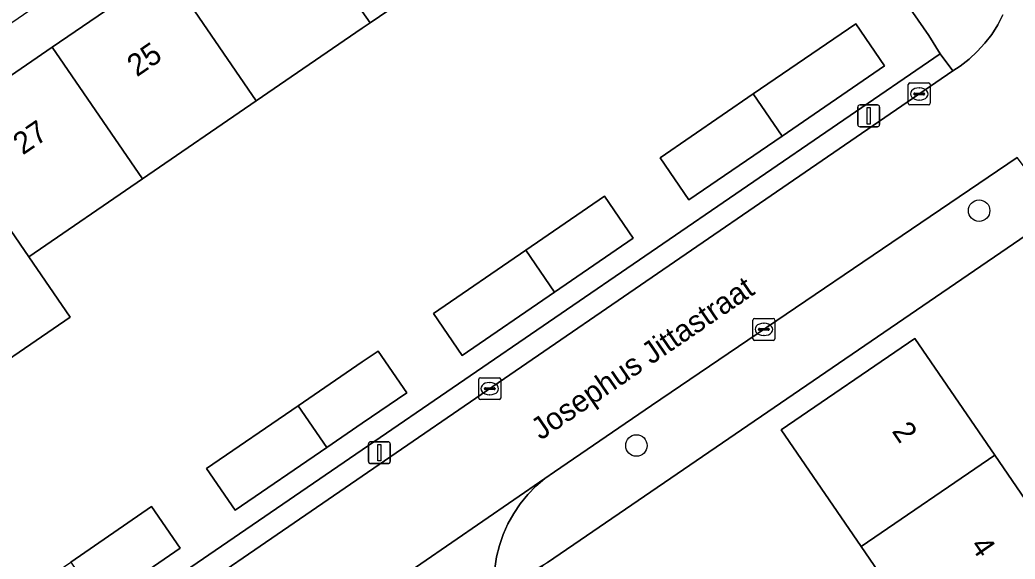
# Model space of a CAD drawing. Extents: x 157445 to 158888, y 383061 to 384688.
# Drawn here: x 158484.41 to 158529.73, y 383790.99 to 383815.55 of the extents above; entities that cross this region are included whole.
import ezdxf

# ---------------------------------------------------------------- set-up
doc = ezdxf.new("R2010")
doc.units = 0
for name, color, linetype in [('IMGEO_Boom', 7, 'Continuous'), ('IMGEO_Erf', 7, 'Continuous'), ('IMGEO_Kolk', 7, 'Continuous'), ('IMGEO_Lichtmast', 7, 'Continuous'), ('IMGEO_Openbare_ruimte_label', 7, 'Continuous'), ('IMGEO_Pand', 7, 'Continuous'), ('IMGEO_Pand_nummerreeks', 7, 'Continuous'), ('IMGEO_Rijbaan_lokaal_open', 7, 'Continuous'), ('IMGEO_Voetpad_open', 7, 'Continuous')]:
    doc.layers.add(name, color=color, linetype=linetype)

msp = doc.modelspace()

# ---------------------------------------------------------------- linework, layer by layer
at = {"layer": 'IMGEO_Boom'}
for centre in [(158528.092, 383806.862), (158512.486, 383796.163)]:
    msp.add_circle(centre, 0.489, dxfattribs=at)
at = {"layer": 'IMGEO_Erf'}
for points in [[(158500, 383795.97), (158526.324, 383814.002), (158525.796, 383814.841), (158524.482, 383816.758), (158512.351, 383834.835), (158500, 383826.37), (158395.719, 383754.902), (158399.074, 383750), (158405.69, 383740.148), (158411.911, 383744.417), (158414.192, 383741.085), (158418.319, 383743.917), (158419.613, 383742.031), (158415.484, 383739.198), (158411.847, 383736.702), (158409.264, 383734.929), (158409.821, 383734.195), (158432.893, 383750)], [(158513.56, 383809.266), (158517.808, 383812.18), (158522.472, 383815.379), (158523.786, 383813.462), (158519.122, 383810.262), (158514.875, 383807.349)], [(158511.039, 383807.517), (158512.343, 383805.616), (158508.757, 383803.156), (158504.551, 383800.271), (158503.248, 383802.171), (158507.454, 383805.057)], [(158497.078, 383797.971), (158500, 383799.97), (158500.726, 383800.467), (158502.029, 383798.568), (158500, 383797.176), (158498.381, 383796.07), (158494.209, 383793.218), (158492.906, 383795.117)], [(158486.722, 383790.855), (158490.405, 383793.382), (158491.706, 383791.486), (158488.022, 383788.958), (158483.918, 383786.142), (158482.617, 383788.038)]]:
    msp.add_lwpolyline(points, close=True, dxfattribs=at)
for points in [[(158480.703, 383810.752), (158485.885, 383814.306), (158491.066, 383817.858), (158496.249, 383821.412), (158500, 383823.984), (158501.433, 383824.961), (158506.624, 383828.5), (158511.935, 383832.121), (158516.049, 383826.118), (158510.739, 383822.495), (158505.549, 383818.954), (158500.359, 383815.413), (158500, 383815.168), (158495.176, 383811.862), (158489.993, 383808.311), (158484.81, 383804.759), (158486.693, 383802.011), (158481.511, 383798.459)], [(158531.715, 383806.759), (158508.442, 383790.84), (158508.245, 383790.692), (158508.062, 383790.527), (158507.894, 383790.346), (158507.744, 383790.151), (158507.611, 383789.943), (158507.497, 383789.724), (158507.404, 383789.496), (158507.331, 383789.26), (158507.279, 383789.019), (158507.25, 383788.775), (158507.242, 383788.528), (158507.256, 383788.282), (158507.292, 383788.038), (158507.35, 383787.798), (158507.39, 383787.672), (158509.489, 383784.5), (158512.453, 383780.316), (158514.526, 383777.448), (158533.363, 383750)], [(158554.725, 383744.78), (158551.169, 383749.979), (158547.614, 383755.177), (158544.058, 383760.375), (158540.502, 383765.573), (158536.946, 383770.771), (158533.39, 383775.969), (158529.834, 383781.167), (158526.278, 383786.365), (158522.722, 383791.563), (158519.084, 383796.882), (158525.172, 383801.045), (158528.81, 383795.725), (158532.364, 383790.527), (158535.919, 383785.328), (158539.475, 383780.129), (158543.029, 383774.931), (158546.584, 383769.732), (158550.14, 383764.533), (158553.694, 383759.335), (158557.249, 383754.136)]]:
    msp.add_lwpolyline(points, dxfattribs=at)
at = {"layer": 'IMGEO_Kolk'}
for p, q in [((158524.867, 383811.752), (158524.867, 383812.604)), ((158524.942, 383812.678), (158525.794, 383812.678)), ((158525.868, 383812.604), (158525.868, 383811.752)), ((158525.126, 383812.172), (158525.126, 383812.184)), ((158525.564, 383812.135), (158525.166, 383812.135)), ((158525.169, 383812.221), (158525.567, 383812.221)), ((158525.355, 383812.458), (158525.38, 383812.458)), ((158525.61, 383812.184), (158525.61, 383812.172)), ((158525.794, 383811.678), (158524.942, 383811.678)), ((158525.378, 383811.898), (158525.353, 383811.898)), ((158517.789, 383801.028), (158517.789, 383801.88)), ((158517.864, 383801.954), (158518.716, 383801.954)), ((158518.277, 383801.734), (158518.302, 383801.734)), ((158518.79, 383801.88), (158518.79, 383801.028)), ((158518.048, 383801.448), (158518.048, 383801.46)), ((158518.486, 383801.411), (158518.088, 383801.411)), ((158518.091, 383801.497), (158518.489, 383801.497)), ((158518.532, 383801.46), (158518.532, 383801.448)), ((158518.716, 383800.954), (158517.864, 383800.954)), ((158518.3, 383801.174), (158518.275, 383801.174)), ((158505.306, 383798.327), (158505.306, 383799.179)), ((158505.381, 383799.253), (158506.233, 383799.253)), ((158505.794, 383799.033), (158505.819, 383799.033)), ((158506.307, 383799.179), (158506.307, 383798.327)), ((158505.565, 383798.747), (158505.565, 383798.759)), ((158506.003, 383798.71), (158505.605, 383798.71)), ((158505.608, 383798.796), (158506.006, 383798.796)), ((158505.817, 383798.473), (158505.792, 383798.473)), ((158506.049, 383798.759), (158506.049, 383798.747)), ((158506.233, 383798.253), (158505.381, 383798.253))]:
    msp.add_line(p, q, dxfattribs=at)
for points in [[(158524.867, 383811.752), (158524.867, 383812.604)], [(158524.942, 383812.678), (158525.794, 383812.678)], [(158525.868, 383812.604), (158525.868, 383811.752)], [(158525.794, 383811.678), (158524.942, 383811.678)], [(158517.789, 383801.028), (158517.789, 383801.88)], [(158517.864, 383801.954), (158518.716, 383801.954)], [(158518.79, 383801.88), (158518.79, 383801.028)], [(158518.716, 383800.954), (158517.864, 383800.954)], [(158505.306, 383798.327), (158505.306, 383799.179)], [(158505.381, 383799.253), (158506.233, 383799.253)], [(158506.307, 383799.179), (158506.307, 383798.327)], [(158506.233, 383798.253), (158505.381, 383798.253)]]:
    msp.add_lwpolyline(points, dxfattribs=at)
for centre, radius, start, end in [((158524.944, 383812.602), 0.0765, 91.552, 178.448), ((158524.944, 383812.602), 0.0765, 91.552, 178.448), ((158525.792, 383812.602), 0.0765, 1.552, 88.448), ((158525.792, 383812.602), 0.0765, 1.552, 88.448), ((158525.166, 383812.181), 0.0403, 85.8775, 175.7526), ((158525.163, 383812.171), 0.0366, 178.938, 274.7102), ((158525.567, 383812.178), 0.043, 264.8664, 352.4533), ((158525.571, 383812.183), 0.0386, 1.7309, 96.639), ((158524.944, 383811.754), 0.0765, 181.552, 268.448), ((158524.944, 383811.754), 0.0765, 181.552, 268.448), ((158525.792, 383811.754), 0.0765, 271.552, 358.448), ((158525.792, 383811.754), 0.0765, 271.552, 358.448), ((158517.866, 383801.878), 0.0765, 91.552, 178.448), ((158517.866, 383801.878), 0.0765, 91.552, 178.448), ((158518.714, 383801.878), 0.0765, 1.552, 88.448), ((158518.714, 383801.878), 0.0765, 1.552, 88.448), ((158518.088, 383801.457), 0.0403, 85.8775, 175.7526), ((158518.085, 383801.447), 0.0366, 178.938, 274.7102), ((158518.489, 383801.454), 0.043, 264.8664, 352.4533), ((158518.493, 383801.459), 0.0386, 1.7309, 96.639), ((158517.866, 383801.03), 0.0765, 181.552, 268.448), ((158517.866, 383801.03), 0.0765, 181.552, 268.448), ((158518.714, 383801.03), 0.0765, 271.552, 358.448), ((158518.714, 383801.03), 0.0765, 271.552, 358.448), ((158505.383, 383799.177), 0.0765, 91.552, 178.448), ((158505.383, 383799.177), 0.0765, 91.552, 178.448), ((158506.231, 383799.177), 0.0765, 1.552, 88.448), ((158506.231, 383799.177), 0.0765, 1.552, 88.448), ((158505.605, 383798.756), 0.0403, 85.8775, 175.7526), ((158505.602, 383798.746), 0.0366, 178.938, 274.7102), ((158506.006, 383798.753), 0.043, 264.8664, 352.4533), ((158506.01, 383798.758), 0.0386, 1.7309, 96.639), ((158505.383, 383798.329), 0.0765, 181.552, 268.448), ((158505.383, 383798.329), 0.0765, 181.552, 268.448), ((158506.231, 383798.329), 0.0765, 271.552, 358.448), ((158506.231, 383798.329), 0.0765, 271.552, 358.448)]:
    msp.add_arc(centre, radius, start, end, dxfattribs=at)
for centre, major_axis, ratio, start_param, end_param in [((158525.354, 383812.178), (-0.387, 0.002), 0.722429, 4.712389, 7.853982), ((158525.379, 383812.178), (-0.39, 0.002), 0.717154, 1.570796, 4.712389), ((158518.276, 383801.454), (-0.387, 0.002), 0.722429, 4.712389, 7.853982), ((158518.301, 383801.454), (-0.39, 0.002), 0.717154, 1.570796, 4.712389), ((158505.793, 383798.753), (-0.387, 0.002), 0.722429, 4.712389, 7.853982), ((158505.818, 383798.753), (-0.39, 0.002), 0.717154, 1.570796, 4.712389)]:
    msp.add_ellipse(centre, major_axis=major_axis, ratio=ratio, start_param=start_param, end_param=end_param, dxfattribs=at)
at = {"layer": 'IMGEO_Lichtmast'}
for p, q in [((158522.668, 383811.682), (158523.458, 383811.682)), ((158523.458, 383811.682), (158522.668, 383811.682)), ((158522.568, 383810.782), (158522.568, 383811.582)), ((158522.568, 383811.582), (158522.568, 383810.782)), ((158523.558, 383811.582), (158523.558, 383810.782)), ((158523.558, 383810.782), (158523.558, 383811.582)), ((158523.458, 383810.682), (158522.668, 383810.682)), ((158522.668, 383810.682), (158523.458, 383810.682)), ((158500.283, 383795.437), (158500.283, 383796.237)), ((158500.283, 383796.237), (158500.283, 383795.437)), ((158500.383, 383796.337), (158501.173, 383796.337)), ((158501.173, 383796.337), (158500.383, 383796.337)), ((158501.273, 383796.237), (158501.273, 383795.437)), ((158501.273, 383795.437), (158501.273, 383796.237)), ((158501.173, 383795.337), (158500.383, 383795.337)), ((158500.383, 383795.337), (158501.173, 383795.337))]:
    msp.add_line(p, q, dxfattribs=at)
for points in [[(158522.988, 383811.557), (158523.138, 383811.557), (158523.138, 383810.807), (158522.988, 383810.807), (158522.988, 383811.557)], [(158500.703, 383796.212), (158500.853, 383796.212), (158500.853, 383795.462), (158500.703, 383795.462), (158500.703, 383796.212)]]:
    msp.add_lwpolyline(points, dxfattribs=at)
for centre, start, end in [((158522.668, 383811.582), 90, 180), ((158522.668, 383811.582), 90, 180), ((158523.458, 383811.582), 0, 90), ((158523.458, 383811.582), 360, 90), ((158522.668, 383810.782), 180, 270), ((158522.668, 383810.782), 180, 270), ((158523.458, 383810.782), 270, 0), ((158523.458, 383810.782), 270, 0), ((158500.383, 383796.237), 90, 180), ((158500.383, 383796.237), 90, 180), ((158501.173, 383796.237), 0, 90), ((158501.173, 383796.237), 360, 90), ((158500.383, 383795.437), 180, 270), ((158500.383, 383795.437), 180, 270), ((158501.173, 383795.437), 270, 0), ((158501.173, 383795.437), 270, 0)]:
    msp.add_arc(centre, 0.1, start, end, dxfattribs=at)
at = {"layer": 'IMGEO_Pand'}
for points in [[(158501.433, 383824.961), (158500, 383823.984), (158496.249, 383821.412), (158500, 383815.937), (158500.359, 383815.413), (158505.549, 383818.954)], [(158500.359, 383815.413), (158500, 383815.937), (158496.249, 383821.412), (158491.066, 383817.858), (158495.176, 383811.862), (158500, 383815.168)], [(158485.885, 383814.306), (158489.993, 383808.311), (158495.176, 383811.862), (158491.066, 383817.858)], [(158517.808, 383812.18), (158519.122, 383810.262), (158523.786, 383813.462), (158522.472, 383815.379)], [(158480.703, 383810.752), (158484.81, 383804.759), (158489.993, 383808.311), (158485.885, 383814.306)], [(158517.808, 383812.18), (158513.56, 383809.266), (158514.875, 383807.349), (158519.122, 383810.262)], [(158480.703, 383810.752), (158475.521, 383807.199), (158479.627, 383801.208), (158481.511, 383798.459), (158486.693, 383802.011), (158484.81, 383804.759)], [(158507.454, 383805.057), (158508.757, 383803.156), (158512.343, 383805.616), (158511.039, 383807.517)], [(158507.454, 383805.057), (158503.248, 383802.171), (158504.551, 383800.271), (158508.757, 383803.156)], [(158528.81, 383795.725), (158525.172, 383801.045), (158519.084, 383796.882), (158522.722, 383791.563)], [(158497.078, 383797.971), (158498.381, 383796.07), (158500, 383797.176), (158502.029, 383798.568), (158500.726, 383800.467), (158500, 383799.97)], [(158497.078, 383797.971), (158492.906, 383795.117), (158494.209, 383793.218), (158498.381, 383796.07)], [(158526.278, 383786.365), (158532.364, 383790.527), (158528.81, 383795.725), (158522.722, 383791.563)], [(158488.022, 383788.958), (158491.706, 383791.486), (158490.405, 383793.382), (158486.722, 383790.855)]]:
    msp.add_lwpolyline(points, close=True, dxfattribs=at)
at = {"layer": 'IMGEO_Rijbaan_lokaal_open'}
for points in [[(158529.172, 383815.781), (158528.939, 383815.325), (158528.666, 383814.892), (158528.356, 383814.485), (158528.01, 383814.107), (158527.632, 383813.761), (158527.225, 383813.451), (158526.9, 383813.228), (158500, 383794.766), (158477.244, 383779.149)], [(158478.351, 383774.1), (158491.739, 383783.275), (158495.606, 383785.914), (158508.318, 383794.653), (158508.755, 383794.962), (158513.177, 383797.984), (158529.831, 383809.29)], [(158506.041, 383790.556), (158506.121, 383791.085), (158506.247, 383791.605), (158506.42, 383792.111), (158506.637, 383792.6), (158506.897, 383793.068), (158507.198, 383793.51), (158507.537, 383793.924), (158507.911, 383794.306), (158508.318, 383794.653), (158495.606, 383785.914)]]:
    msp.add_lwpolyline(points, dxfattribs=at)
at = {"layer": 'IMGEO_Voetpad_open'}
msp.add_lwpolyline([(158524.482, 383816.758), (158525.796, 383814.841), (158526.324, 383814.002), (158526.9, 383813.228), (158527.225, 383813.451), (158527.632, 383813.761), (158528.01, 383814.107), (158528.356, 383814.485), (158528.666, 383814.892), (158528.939, 383815.325), (158529.172, 383815.781)], dxfattribs=at)
for points in [[(158477.244, 383779.149), (158500, 383794.766), (158526.9, 383813.228), (158526.324, 383814.002), (158500, 383795.97), (158432.893, 383750), (158409.821, 383734.195), (158410.44, 383733.379), (158434.699, 383750)], [(158531.715, 383806.759), (158529.831, 383809.29), (158513.177, 383797.984), (158508.755, 383794.962), (158508.318, 383794.653), (158507.911, 383794.306), (158507.537, 383793.924), (158507.198, 383793.51), (158506.897, 383793.068), (158506.637, 383792.6), (158506.42, 383792.111), (158506.247, 383791.605), (158506.121, 383791.085), (158506.041, 383790.556), (158506.009, 383790.022), (158506.024, 383789.488), (158508.442, 383790.84)]]:
    msp.add_lwpolyline(points, close=True, dxfattribs=at)

# ---------------------------------------------------------------- texts
at = {"layer": 'IMGEO_Openbare_ruimte_label'}
msp.add_text('Josephus Jittastraat', height=1, rotation=34.4052, dxfattribs=at).set_placement((158508.127, 383796.381))
at = {"layer": 'IMGEO_Pand_nummerreeks'}
for s, rotation, p in [('25', 34.4213, (158489.735, 383812.931)), ('27', 34.4213, (158484.541, 383809.372)), ('2', 304.3653, (158524.092, 383796.815)), ('4', 304.3653, (158527.66, 383791.597))]:
    msp.add_text(s, height=1, rotation=rotation, dxfattribs=at).set_placement(p)

doc.saveas('drawing.dxf')
